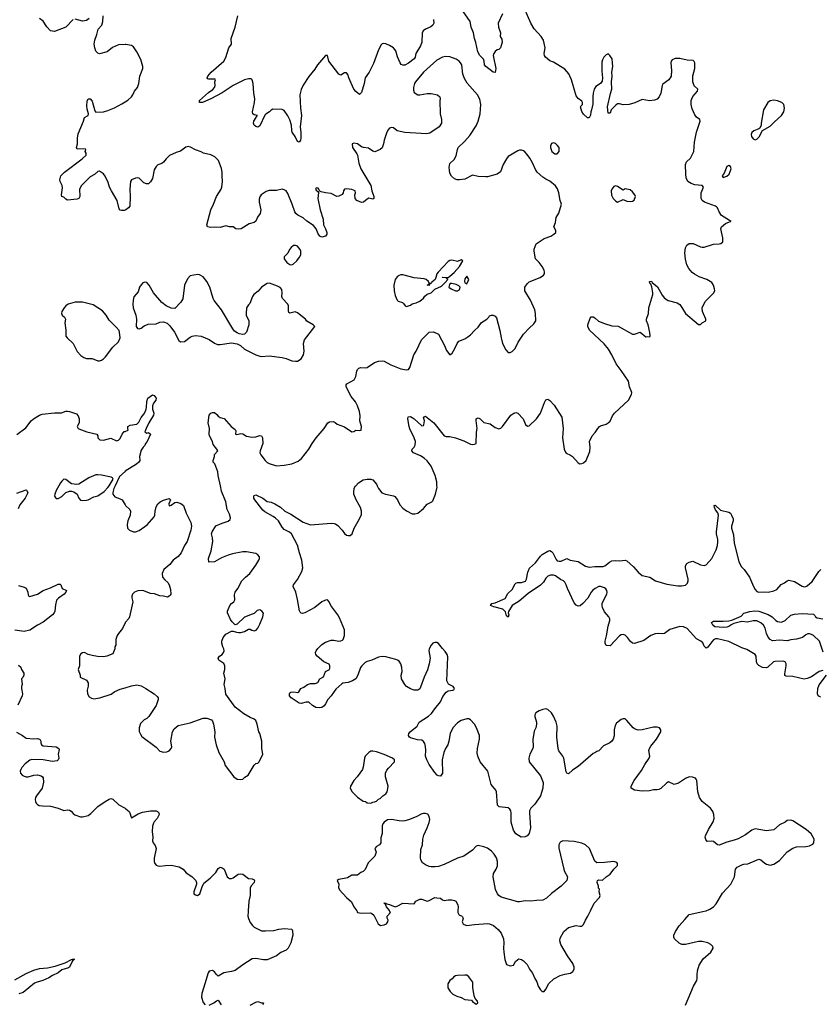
# Model space of a CAD drawing. Header units: inches. Extents: x 2001573 to 2220545, y 644482 to 846830.
# Tile 686 of 755: x 2178881 to 2187383, y 744496 to 754949. Entities that reach past the tile are written whole.
import ezdxf

# ---------------------------------------------------------------- set-up
doc = ezdxf.new("R2010")
doc.units = ezdxf.units.IN
doc.header["$MEASUREMENT"] = 0
for name, color, linetype in [('C1774', 7, 'Continuous'), ('C1775', 7, 'Continuous'), ('C1784', 7, 'Continuous'), ('C1785', 7, 'Continuous')]:
    doc.layers.add(name, color=color, linetype=linetype)

msp = doc.modelspace()

# ---------------------------------------------------------------- linework, layer by layer
at = {"layer": 'C1774', "color": 5}
for points, elevation in [([(2179298, 750000), (2179270, 749949), (2179254, 749910), (2179251, 749890), (2179265, 749870), (2179270, 749866), (2179290, 749867), (2179330, 749886), (2179372, 749928), (2179410, 749943), (2179430, 749944), (2179456, 749936), (2179490, 749911), (2179508, 749868), (2179528, 749848), (2179550, 749845), (2179590, 749848), (2179610, 749851), (2179670, 749883), (2179710, 749894), (2179780, 749940), (2179818, 749982), (2179830, 750000)], 340), ([(2179895, 750000), (2179881, 749970), (2179869, 749930), (2179872, 749910), (2179890, 749884), (2179950, 749863), (2179970, 749850), (2180000, 749797)], 340), ([(2178850, 749922), (2178950, 749958), (2178955, 749955), (2178967, 749930), (2178962, 749910), (2178941, 749870), (2178882, 749798), (2178864, 749756)], 320), ([(2178870, 748941), (2178930, 748925), (2178950, 748914), (2178968, 748870), (2178970, 748842), (2178978, 748830), (2178990, 748825), (2179070, 748851), (2179130, 748888), (2179210, 748918), (2179290, 748957), (2179310, 748956), (2179318, 748950), (2179332, 748910), (2179378, 748890), (2179371, 748870), (2179352, 748850), (2179292, 748808), (2179273, 748787), (2179262, 748738), (2179256, 748670), (2179249, 748650), (2179229, 748630), (2179130, 748554), (2179070, 748521), (2178990, 748466), (2178930, 748454), (2178830, 748466)], 320), ([(2180000, 748546), (2179973, 748487), (2179930, 748434), (2179917, 748410), (2179904, 748370), (2179901, 748310), (2179891, 748290), (2179891, 748270), (2179870, 748218), (2179807, 748193), (2179770, 748186), (2179709, 748189), (2179650, 748199), (2179610, 748209), (2179570, 748229), (2179550, 748228), (2179530, 748218), (2179518, 748190), (2179515, 748090), (2179501, 748050), (2179525, 747990), (2179525, 747970), (2179590, 747937), (2179608, 747910), (2179608, 747872), (2179597, 747830), (2179601, 747790), (2179619, 747759), (2179645, 747745), (2179670, 747740), (2179731, 747749), (2179852, 747788), (2179890, 747815), (2179950, 747842), (2180000, 747856)], 340), ([(2178870, 748096), (2178894, 748074), (2178902, 748050), (2178924, 748010), (2178924, 747990), (2178914, 747966), (2178901, 747950), (2178906, 747890), (2178899, 747870), (2178899, 747850), (2178911, 747790), (2178907, 747770), (2178862, 747670)], 320), ([(2178846, 747386), (2178910, 747350), (2178950, 747322), (2179030, 747313), (2179070, 747316), (2179090, 747312), (2179096, 747310), (2179107, 747290), (2179105, 747270), (2179114, 747250), (2179130, 747240), (2179270, 747230), (2179298, 747210), (2179300, 747200), (2179291, 747150), (2179296, 747110), (2179291, 747090), (2179278, 747082), (2179230, 747074), (2179131, 747091), (2179010, 747095), (2178990, 747088), (2178941, 747050), (2178905, 747010), (2178894, 746990), (2178887, 746970), (2178890, 746950), (2178906, 746930), (2178930, 746916), (2178950, 746910), (2178970, 746910), (2179030, 746929), (2179070, 746932), (2179110, 746920), (2179124, 746910), (2179130, 746899), (2179134, 746854), (2179119, 746790), (2179059, 746710), (2179051, 746690), (2179047, 746670), (2179051, 746650), (2179058, 746630), (2179070, 746618), (2179088, 746608), (2179122, 746602), (2179210, 746598), (2179290, 746577), (2179350, 746554), (2179390, 746561), (2179410, 746556), (2179427, 746547), (2179450, 746521), (2179468, 746508), (2179526, 746486), (2179550, 746485), (2179610, 746500), (2179638, 746522), (2179710, 746595), (2179790, 746650), (2179830, 746674), (2179850, 746681), (2179870, 746674), (2179933, 746613), (2180000, 746577)], 320), ([(2178830, 744754), (2178950, 744824), (2179030, 744859), (2179090, 744876), (2179177, 744883), (2179258, 744902), (2179363, 744937), (2179430, 744972), (2179457, 744977), (2179462, 744970), (2179443, 744957), (2179410, 744890), (2179398, 744882), (2179330, 744863), (2179290, 744830), (2179230, 744803), (2179190, 744778), (2179128, 744750), (2179067, 744732), (2179040, 744720), (2178918, 744622), (2178874, 744606)], 280)]:
    msp.add_lwpolyline(points, dxfattribs=dict(at, elevation=elevation))
at = {"layer": 'C1775', "color": 5, "elevation": 340}
for points in [[(2179450, 754950), (2179370, 754869), (2179250, 754822), (2179210, 754829), (2179170, 754873), (2179130, 754932), (2179090, 754961)], [(2179619, 754961), (2179590, 754940), (2179550, 754932), (2179470, 754954)], [(2180000, 754686), (2179930, 754681), (2179868, 754652), (2179810, 754609), (2179730, 754585), (2179710, 754594), (2179690, 754615), (2179678, 754650), (2179672, 754690), (2179678, 754730), (2179700, 754790), (2179713, 754847), (2179752, 754890), (2179764, 754930), (2179767, 754990)], [(2180000, 752927), (2179990, 752924), (2179964, 752924), (2179948, 752928), (2179939, 752939), (2179917, 753030), (2179855, 753130), (2179836, 753170), (2179821, 753221), (2179789, 753289), (2179770, 753313), (2179730, 753339), (2179710, 753336), (2179674, 753306), (2179630, 753279), (2179536, 753190), (2179517, 753150), (2179519, 753070), (2179511, 753049), (2179490, 753043), (2179390, 753033), (2179370, 753044), (2179350, 753064), (2179329, 753070), (2179324, 753090), (2179336, 753164), (2179332, 753190), (2179312, 753230), (2179309, 753250), (2179318, 753290), (2179356, 753330), (2179544, 753470), (2179589, 753510), (2179588, 753530), (2179578, 753550), (2179582, 753570), (2179576, 753576), (2179493, 753573), (2179483, 753590), (2179494, 753630), (2179494, 753690), (2179504, 753736), (2179558, 753870), (2179569, 753910), (2179609, 753931), (2179613, 753950), (2179598, 753998), (2179593, 754033), (2179598, 754082), (2179610, 754109), (2179630, 754110), (2179650, 754085), (2179681, 753981), (2179690, 753968), (2179770, 753972), (2179817, 753983), (2179888, 754012), (2179965, 754055), (2180000, 754077)], [(2178850, 750544), (2178945, 750615), (2179004, 750690), (2179027, 750710), (2179090, 750750), (2179121, 750759), (2179250, 750774), (2179326, 750774), (2179370, 750793), (2179390, 750793), (2179412, 750790), (2179483, 750763), (2179504, 750744), (2179514, 750710), (2179512, 750670), (2179493, 750630), (2179502, 750610), (2179510, 750604), (2179594, 750574), (2179702, 750550), (2179712, 750532), (2179712, 750510), (2179734, 750490), (2179770, 750483), (2179850, 750505), (2179910, 750479), (2179930, 750485), (2179950, 750503), (2179970, 750550), (2179990, 750575), (2180000, 750578)], [(2179830, 750000), (2179874, 750070), (2179866, 750086), (2179853, 750093), (2179750, 750114), (2179710, 750118), (2179690, 750115), (2179616, 750084), (2179510, 750017), (2179487, 750013), (2179430, 750021), (2179370, 750066), (2179350, 750069), (2179329, 750051), (2179315, 750030), (2179298, 750000)], [(2180000, 750153), (2179941, 750099), (2179895, 750000)]]:
    msp.add_lwpolyline(points, dxfattribs=at)
at = {"layer": 'C1775', "color": 5, "elevation": 360}
msp.add_lwpolyline([(2179550, 751951), (2179470, 751950), (2179397, 751930), (2179371, 751910), (2179354, 751890), (2179328, 751850), (2179324, 751830), (2179334, 751810), (2179356, 751790), (2179367, 751770), (2179362, 751730), (2179372, 751652), (2179370, 751590), (2179384, 751570), (2179450, 751510), (2179490, 751427), (2179530, 751383), (2179563, 751363), (2179590, 751353), (2179650, 751350), (2179710, 751328), (2179730, 751328), (2179750, 751333), (2179770, 751347), (2179791, 751369), (2179869, 751471), (2179932, 751530), (2179949, 751570), (2179943, 751630), (2179936, 751650), (2179906, 751686), (2179830, 751757), (2179801, 751810), (2179759, 751859), (2179662, 751922)], close=True, dxfattribs=at)
at = {"layer": 'C1784', "color": 5}
for points, elevation in [([(2180000, 747856), (2180070, 747876), (2180126, 747886), (2180170, 747876), (2180222, 747850), (2180311, 747791), (2180342, 747762), (2180351, 747750), (2180352, 747730), (2180330, 747668), (2180251, 747550), (2180230, 747529), (2180204, 747516), (2180164, 747476), (2180151, 747430), (2180151, 747391), (2180163, 747363), (2180180, 747340), (2180330, 747227), (2180370, 747183), (2180410, 747174), (2180445, 747175), (2180470, 747186), (2180489, 747210), (2180497, 747230), (2180487, 747290), (2180504, 747390), (2180521, 747419), (2180564, 747456), (2180690, 747484), (2180830, 747535), (2180870, 747534), (2180917, 747517), (2180930, 747502), (2180941, 747470), (2180954, 747390), (2180951, 747330), (2180966, 747250), (2180996, 747170), (2181051, 747070), (2181065, 747030), (2181156, 746910), (2181190, 746887), (2181230, 746881), (2181250, 746886), (2181273, 746907), (2181309, 746930), (2181370, 747036), (2181390, 747051), (2181410, 747056), (2181424, 747070), (2181462, 747150), (2181453, 747213), (2181452, 747288), (2181432, 747372), (2181421, 747390), (2181403, 747470), (2181388, 747510), (2181370, 747524), (2181330, 747540), (2181260, 747580), (2181170, 747650), (2181070, 747789), (2181063, 747850), (2181052, 747890), (2181064, 747950), (2181049, 748010), (2181058, 748050), (2181058, 748090), (2181050, 748113), (2180997, 748150), (2180989, 748170), (2181002, 748190), (2181032, 748208), (2181047, 748230), (2181052, 748250), (2181050, 748270), (2181039, 748290), (2181029, 748330), (2181029, 748350), (2181041, 748390), (2181070, 748425), (2181130, 748458), (2181150, 748458), (2181185, 748445), (2181210, 748442), (2181230, 748443), (2181270, 748455), (2181310, 748477), (2181330, 748477), (2181346, 748466), (2181370, 748461), (2181391, 748469), (2181411, 748489), (2181432, 748530), (2181464, 748610), (2181469, 748649), (2181454, 748670), (2181430, 748682), (2181404, 748676), (2181370, 748646), (2181350, 748636), (2181270, 748604), (2181192, 748530), (2181170, 748526), (2181136, 748556), (2181120, 748580), (2181089, 748650), (2181089, 748671), (2181113, 748730), (2181129, 748750), (2181156, 748770), (2181166, 748790), (2181162, 748842), (2181170, 748871), (2181199, 748910), (2181241, 748990), (2181279, 749030), (2181326, 749070), (2181390, 749156), (2181421, 749210), (2181427, 749230), (2181427, 749247), (2181410, 749269), (2181390, 749280), (2181290, 749299), (2181250, 749299), (2181141, 749279), (2181095, 749265), (2181024, 749236), (2180950, 749193), (2180889, 749190), (2180885, 749230), (2180913, 749310), (2180933, 749410), (2180929, 749449), (2180919, 749490), (2180924, 749510), (2180964, 749576), (2181030, 749605), (2181094, 749626), (2181116, 749644), (2181119, 749661), (2181110, 749699), (2181086, 749750), (2181070, 749830), (2181023, 749943), (2181012, 750000)], 340), ([(2185952, 744488), (2186036, 744690), (2186071, 744750), (2186076, 744770), (2186074, 744810), (2186078, 744850), (2186098, 744910), (2186140, 744980), (2186222, 745050), (2186244, 745090), (2186242, 745110), (2186222, 745130), (2186188, 745150), (2186130, 745164), (2186090, 745164), (2185950, 745129), (2185912, 745132), (2185884, 745144), (2185835, 745190), (2185829, 745210), (2185829, 745230), (2185845, 745270), (2185883, 745330), (2185945, 745395), (2185990, 745450), (2186135, 745480), (2186167, 745487), (2186172, 745488), (2186210, 745504), (2186250, 745532), (2186276, 745564), (2186345, 745675), (2186434, 745770), (2186473, 745850), (2186483, 745930), (2186501, 745950), (2186550, 745978), (2186570, 745985), (2186612, 745988), (2186730, 746038), (2186750, 746031), (2186793, 745993), (2186810, 745984), (2186850, 745974), (2186890, 745984), (2186950, 746022), (2187030, 746114), (2187090, 746154), (2187130, 746168), (2187230, 746171), (2187270, 746177), (2187305, 746195), (2187314, 746210), (2187317, 746250), (2187287, 746307), (2187233, 746353), (2187090, 746442), (2187070, 746449), (2187032, 746448), (2187010, 746428), (2186950, 746402), (2186890, 746349), (2186810, 746339), (2186690, 746358), (2186655, 746345), (2186590, 746295), (2186510, 746254), (2186470, 746238), (2186390, 746216), (2186310, 746184), (2186290, 746190), (2186250, 746224), (2186230, 746227), (2186183, 746223), (2186166, 746246), (2186161, 746270), (2186165, 746285), (2186194, 746350), (2186247, 746433), (2186257, 746470), (2186254, 746510), (2186242, 746542), (2186217, 746577), (2186130, 746650), (2186101, 746690), (2186082, 746750), (2186072, 746870), (2186066, 746886), (2186057, 746897), (2186027, 746907), (2185990, 746909), (2185950, 746892), (2185878, 746842), (2185831, 746829), (2185770, 746856), (2185750, 746845), (2185690, 746788), (2185670, 746776), (2185650, 746772), (2185610, 746774), (2185570, 746762), (2185490, 746758), (2185410, 746770), (2185375, 746790), (2185375, 746810), (2185407, 746870), (2185483, 746977), (2185518, 747042), (2185567, 747110), (2185571, 747130), (2185563, 747190), (2185568, 747210), (2185583, 747237), (2185645, 747310), (2185689, 747390), (2185689, 747410), (2185675, 747430), (2185650, 747438), (2185610, 747438), (2185490, 747408), (2185450, 747406), (2185417, 747417), (2185397, 747430), (2185330, 747509), (2185310, 747525), (2185290, 747527), (2185270, 747521), (2185220, 747480), (2185204, 747456), (2185195, 747410), (2185194, 747346), (2185183, 747310), (2185170, 747289), (2185147, 747270), (2185080, 747240), (2185030, 747186), (2185010, 747181), (2184990, 747165), (2184970, 747157), (2184810, 747019), (2184750, 746981), (2184710, 746944), (2184690, 746949), (2184683, 746963), (2184658, 747110), (2184649, 747130), (2184608, 747188), (2184599, 747210), (2184584, 747330), (2184587, 747450), (2184577, 747490), (2184550, 747554), (2184530, 747589), (2184490, 747626), (2184470, 747633), (2184435, 747625), (2184398, 747610), (2184362, 747590), (2184351, 747570), (2184351, 747550), (2184371, 747490), (2184371, 747470), (2184361, 747430), (2184345, 747395), (2184336, 747350), (2184331, 747310), (2184335, 747230), (2184331, 747210), (2184299, 747150), (2184287, 747110), (2184291, 747070), (2184410, 746921), (2184439, 746850), (2184437, 746790), (2184413, 746710), (2184350, 746621), (2184310, 746579), (2184296, 746550), (2184294, 746530), (2184307, 746370), (2184290, 746310), (2184270, 746286), (2184250, 746275), (2184208, 746270), (2184150, 746304), (2184125, 746345), (2184102, 746430), (2184099, 746530), (2184097, 746550), (2184087, 746567), (2184070, 746581), (2183973, 746593), (2183954, 746610), (2183946, 746750), (2183936, 746770), (2183888, 746830), (2183851, 746970), (2183770, 747070), (2183745, 747130), (2183741, 747161), (2183743, 747210), (2183763, 747310), (2183763, 747350), (2183732, 747432), (2183710, 747468), (2183670, 747515), (2183650, 747526), (2183630, 747528), (2183570, 747509), (2183530, 747485), (2183482, 747430), (2183454, 747370), (2183440, 747290), (2183428, 747252), (2183402, 747210), (2183386, 747170), (2183369, 747090), (2183370, 746950), (2183350, 746919), (2183330, 746921), (2183314, 746930), (2183290, 746955), (2183230, 747042), (2183204, 747090), (2183190, 747130), (2183194, 747194), (2183192, 747232), (2183183, 747263), (2183170, 747287), (2183150, 747300), (2183104, 747304), (2183030, 747323), (2183019, 747330), (2183010, 747348), (2183014, 747370), (2183029, 747390), (2183102, 747450), (2183125, 747490), (2183224, 747556), (2183256, 747584), (2183290, 747634), (2183350, 747707), (2183376, 747764), (2183409, 747810), (2183430, 747822), (2183482, 747830), (2183490, 747835), (2183498, 747850), (2183486, 747870), (2183434, 747894), (2183417, 747930), (2183426, 748186), (2183421, 748210), (2183401, 748241), (2183370, 748273), (2183330, 748326), (2183310, 748336), (2183290, 748337), (2183270, 748329), (2183250, 748309), (2183231, 748270), (2183226, 748250), (2183240, 748170), (2183230, 748110), (2183212, 748048), (2183177, 747970), (2183139, 747861), (2183130, 747845), (2183110, 747832), (2183070, 747832), (2183030, 747844), (2182990, 747868), (2182970, 747890), (2182936, 747950), (2182932, 747990), (2182942, 748030), (2182941, 748070), (2182927, 748110), (2182910, 748138), (2182892, 748150), (2182875, 748155), (2182770, 748184), (2182730, 748188), (2182690, 748182), (2182621, 748150), (2182570, 748136), (2182550, 748125), (2182513, 748090), (2182500, 748070), (2182471, 747989), (2182450, 747950), (2182417, 747930), (2182370, 747912), (2182314, 747906), (2182301, 747899), (2182237, 747843), (2182189, 747771), (2182154, 747730), (2182130, 747687), (2182114, 747666), (2182090, 747648), (2182070, 747642), (2182026, 747646), (2181990, 747669), (2181950, 747705), (2181924, 747704), (2181870, 747689), (2181850, 747693), (2181764, 747750), (2181747, 747770), (2181745, 747790), (2181750, 747801), (2181762, 747810), (2181790, 747813), (2181835, 747805), (2181846, 747814), (2181866, 747850), (2181897, 747863), (2181937, 747890), (2181970, 747902), (2182019, 747901), (2182049, 747911), (2182069, 747950), (2182107, 747973), (2182130, 748030), (2182170, 748051), (2182176, 748064), (2182176, 748090), (2182168, 748108), (2182110, 748132), (2182039, 748190), (2182027, 748210), (2182024, 748230), (2182029, 748250), (2182046, 748274), (2182090, 748315), (2182130, 748341), (2182190, 748362), (2182217, 748363), (2182270, 748352), (2182290, 748353), (2182310, 748363), (2182317, 748370), (2182332, 748410), (2182329, 748470), (2182277, 748597), (2182258, 748630), (2182187, 748730), (2182169, 748770), (2182150, 748789), (2182130, 748787), (2182090, 748769), (2182015, 748710), (2181910, 748653), (2181886, 748646), (2181870, 748649), (2181860, 748660), (2181853, 748673), (2181833, 748793), (2181812, 748872), (2181786, 748930), (2181790, 748950), (2181830, 749006), (2181879, 749090), (2181889, 749130), (2181879, 749210), (2181852, 749290), (2181831, 749370), (2181767, 749490), (2181747, 749507), (2181690, 749535), (2181670, 749560), (2181628, 749628), (2181597, 749657), (2181574, 749674), (2181484, 749724), (2181463, 749743), (2181378, 749850), (2181367, 749870), (2181366, 749890), (2181370, 749896), (2181390, 749904), (2181464, 749870), (2181510, 749833), (2181550, 749826), (2181590, 749810), (2181650, 749774), (2181697, 749730), (2181760, 749700), (2181890, 749614), (2181970, 749587), (2182190, 749604), (2182221, 749601), (2182236, 749596), (2182259, 749579), (2182306, 749530), (2182330, 749495), (2182350, 749477), (2182370, 749471), (2182390, 749471), (2182413, 749490), (2182432, 749550), (2182490, 749650), (2182510, 749694), (2182511, 749730), (2182499, 749770), (2182453, 749850), (2182430, 749910), (2182428, 749932), (2182434, 749970), (2182445, 749995), (2182450, 750000)], 320), ([(2182678, 750000), (2182692, 749970), (2182727, 749927), (2182765, 749910), (2182850, 749893), (2182865, 749885), (2182892, 749852), (2182918, 749798), (2182950, 749763), (2182990, 749734), (2183050, 749704), (2183079, 749701), (2183110, 749711), (2183170, 749759), (2183210, 749807), (2183258, 749830), (2183270, 749842), (2183296, 749910), (2183313, 749987), (2183312, 750000)], 320), ([(2180000, 749797), (2180004, 749790), (2180050, 749747), (2180057, 749730), (2180056, 749690), (2180030, 749630), (2180021, 749590), (2180027, 749550), (2180048, 749528), (2180090, 749513), (2180110, 749510), (2180150, 749526), (2180212, 749568), (2180234, 749586), (2180308, 749670), (2180318, 749690), (2180320, 749730), (2180330, 749778), (2180347, 749810), (2180373, 749830), (2180410, 749849), (2180470, 749867), (2180484, 749850), (2180466, 749810), (2180467, 749787), (2180490, 749793), (2180530, 749822), (2180550, 749826), (2180594, 749814), (2180620, 749790), (2180649, 749710), (2180697, 749610), (2180705, 749570), (2180699, 749530), (2180661, 749410), (2180630, 749365), (2180595, 749290), (2180563, 749250), (2180512, 749210), (2180474, 749166), (2180413, 749110), (2180393, 749070), (2180399, 749030), (2180422, 749002), (2180454, 748974), (2180468, 748948), (2180482, 748898), (2180486, 748850), (2180480, 748840), (2180470, 748828), (2180450, 748819), (2180409, 748829), (2180370, 748833), (2180312, 748852), (2180270, 748858), (2180190, 748889), (2180135, 748885), (2180099, 748870), (2180079, 748850), (2180071, 748830), (2180071, 748810), (2180083, 748770), (2180047, 748610), (2180039, 748590), (2180002, 748550), (2180000, 748546)], 340), ([(2187410, 748040), (2187370, 748030), (2187290, 747973), (2187244, 747956), (2187211, 747949), (2187090, 747976), (2187019, 747979), (2187007, 747987), (2187005, 748005), (2187022, 748090), (2187021, 748110), (2187010, 748131), (2186990, 748140), (2186904, 748136), (2186887, 748130), (2186826, 748074), (2186810, 748068), (2186770, 748072), (2186731, 748091), (2186714, 748110), (2186707, 748130), (2186701, 748190), (2186692, 748210), (2186603, 748263), (2186550, 748281), (2186410, 748347), (2186290, 748376), (2186270, 748375), (2186250, 748365), (2186230, 748345), (2186190, 748287), (2186170, 748278), (2186150, 748298), (2186134, 748334), (2186116, 748350), (2186070, 748375), (2185970, 748487), (2185930, 748502), (2185890, 748505), (2185786, 748474), (2185770, 748465), (2185730, 748431), (2185710, 748429), (2185670, 748434), (2185629, 748430), (2185584, 748410), (2185510, 748358), (2185410, 748326), (2185389, 748329), (2185366, 748346), (2185335, 748390), (2185310, 748415), (2185290, 748423), (2185270, 748419), (2185250, 748408), (2185150, 748303), (2185110, 748305), (2185099, 748330), (2185098, 748350), (2185113, 748407), (2185130, 748510), (2185148, 748570), (2185147, 748587), (2185136, 748610), (2185090, 748664), (2185071, 748710), (2185068, 748730), (2185068, 748750), (2185074, 748770), (2185115, 748850), (2185119, 748870), (2185117, 748890), (2185107, 748907), (2185090, 748918), (2185050, 748931), (2185030, 748930), (2184991, 748910), (2184968, 748892), (2184949, 748871), (2184913, 748807), (2184862, 748750), (2184833, 748727), (2184810, 748722), (2184790, 748732), (2184770, 748758), (2184697, 748910), (2184685, 748950), (2184670, 748978), (2184656, 748990), (2184624, 749004), (2184570, 749046), (2184551, 749051), (2184518, 749050), (2184490, 749040), (2184470, 749021), (2184443, 748977), (2184413, 748947), (2184282, 748858), (2184185, 748775), (2184110, 748730), (2184073, 748667), (2184070, 748650), (2184075, 748630), (2184070, 748604), (2184050, 748619), (2184041, 748661), (2184012, 748692), (2183915, 748715), (2183882, 748730), (2183895, 748750), (2183930, 748759), (2184037, 748803), (2184064, 748856), (2184110, 748901), (2184141, 748959), (2184150, 748967), (2184168, 748972), (2184210, 748972), (2184251, 748989), (2184263, 749010), (2184276, 749084), (2184295, 749125), (2184359, 749181), (2184410, 749253), (2184430, 749272), (2184490, 749307), (2184510, 749312), (2184530, 749303), (2184542, 749290), (2184578, 749218), (2184590, 749205), (2184610, 749199), (2184630, 749201), (2184690, 749227), (2184726, 749210), (2184810, 749195), (2184888, 749148), (2184930, 749137), (2184990, 749144), (2185076, 749144), (2185095, 749150), (2185145, 749190), (2185170, 749202), (2185209, 749209), (2185255, 749205), (2185310, 749212), (2185330, 749203), (2185401, 749141), (2185450, 749082), (2185490, 749049), (2185572, 749032), (2185632, 748992), (2185755, 748955), (2185870, 748937), (2185910, 748937), (2185950, 748947), (2185973, 748967), (2185981, 748990), (2185980, 749010), (2185952, 749130), (2185953, 749150), (2185966, 749174), (2185990, 749191), (2186030, 749201), (2186110, 749161), (2186150, 749153), (2186170, 749162), (2186230, 749230), (2186278, 749322), (2186292, 749368), (2186296, 749404), (2186295, 749430), (2186280, 749490), (2186280, 749510), (2186302, 749690), (2186294, 749714), (2186270, 749745), (2186260, 749770), (2186255, 749790), (2186265, 749795), (2186322, 749742), (2186410, 749721), (2186428, 749708), (2186440, 749690), (2186457, 749650), (2186459, 749630), (2186440, 749570), (2186441, 749550), (2186461, 749481), (2186469, 749390), (2186517, 749197), (2186543, 749143), (2186575, 749110), (2186631, 749031), (2186672, 748932), (2186690, 748899), (2186710, 748877), (2186730, 748871), (2186790, 748874), (2186830, 748870), (2186890, 748884), (2186920, 748900), (2186968, 748952), (2187001, 748970), (2187030, 748993), (2187050, 748998), (2187110, 748983), (2187190, 748934), (2187211, 748929), (2187230, 748930), (2187242, 748938), (2187297, 748983), (2187367, 749090), (2187387, 749113)], 280), ([(2187415, 748235), (2187374, 748350), (2187311, 748411), (2187290, 748422), (2187270, 748429), (2187250, 748428), (2187230, 748419), (2187193, 748390), (2187170, 748381), (2187130, 748371), (2187070, 748366), (2187030, 748354), (2186950, 748362), (2186875, 748355), (2186850, 748370), (2186830, 748394), (2186810, 748433), (2186798, 748490), (2186780, 748520), (2186750, 748546), (2186710, 748565), (2186670, 748566), (2186610, 748553), (2186550, 748561), (2186463, 748537), (2186435, 748525), (2186418, 748510), (2186390, 748499), (2186354, 748495), (2186262, 748502), (2186241, 748521), (2186229, 748550), (2186250, 748562), (2186350, 748562), (2186412, 748568), (2186445, 748575), (2186544, 748616), (2186571, 748649), (2186633, 748667), (2186687, 748673), (2186730, 748669), (2186830, 748635), (2186871, 748610), (2186911, 748570), (2186930, 748559), (2186970, 748551), (2187010, 748571), (2187070, 748627), (2187110, 748638), (2187190, 748645), (2187310, 748636), (2187324, 748624), (2187331, 748610), (2187350, 748597), (2187410, 748589)], 260), ([(2187390, 747755), (2187370, 747762), (2187361, 747770), (2187352, 747790), (2187356, 747850), (2187372, 747888), (2187447, 747990)], 280), ([(2180000, 746577), (2180010, 746571), (2180044, 746544), (2180052, 746530), (2180064, 746484), (2180070, 746474), (2180141, 746519), (2180185, 746535), (2180271, 746551), (2180330, 746551), (2180344, 746544), (2180359, 746530), (2180363, 746510), (2180341, 746470), (2180308, 746432), (2180301, 746419), (2180293, 746387), (2180289, 746330), (2180295, 746270), (2180290, 746230), (2180297, 746210), (2180320, 746180), (2180332, 746150), (2180310, 746046), (2180308, 746010), (2180316, 745990), (2180330, 745973), (2180350, 745964), (2180370, 745962), (2180430, 745970), (2180490, 745972), (2180575, 745955), (2180616, 745930), (2180650, 745891), (2180710, 745851), (2180751, 745810), (2180758, 745790), (2180758, 745770), (2180732, 745690), (2180732, 745670), (2180750, 745658), (2180770, 745652), (2180795, 745670), (2180818, 745742), (2180837, 745783), (2180905, 745835), (2180964, 745896), (2180990, 745936), (2181010, 745951), (2181030, 745945), (2181051, 745931), (2181085, 745850), (2181097, 745837), (2181110, 745831), (2181130, 745831), (2181150, 745839), (2181202, 745878), (2181230, 745882), (2181250, 745876), (2181310, 745833), (2181350, 745827), (2181370, 745817), (2181376, 745810), (2181370, 745789), (2181343, 745757), (2181328, 745732), (2181327, 745650), (2181315, 745590), (2181308, 745487), (2181308, 745480), (2181304, 745430), (2181310, 745406), (2181330, 745363), (2181352, 745332), (2181370, 745315), (2181450, 745276), (2181490, 745274), (2181580, 745280), (2181633, 745293), (2181690, 745299), (2181770, 745292), (2181777, 745277), (2181783, 745230), (2181761, 745150), (2181731, 745090), (2181711, 745070), (2181653, 745047), (2181608, 745010), (2181510, 744969), (2181470, 744968), (2181390, 744981), (2181350, 744977), (2181250, 744916), (2181170, 744854), (2181130, 744843), (2181050, 744830), (2180990, 744796), (2180970, 744813), (2180950, 744841), (2180930, 744854), (2180894, 744846), (2180884, 744830), (2180846, 744714), (2180817, 744610), (2180813, 744573), (2180830, 744516), (2180851, 744491)], 320), ([(2180892, 744488), (2180944, 744510), (2180970, 744531), (2180990, 744539), (2181022, 744490)], 320), ([(2181330, 744485), (2181390, 744518), (2181410, 744525), (2181450, 744511), (2181470, 744511), (2181462, 744490)], 320)]:
    msp.add_lwpolyline(points, dxfattribs=dict(at, elevation=elevation))
at = {"layer": 'C1784', "color": 5, "elevation": 340}
for points in [[(2182630, 747184), (2182610, 747182), (2182590, 747169), (2182550, 747130), (2182542, 747110), (2182528, 747012), (2182521, 746990), (2182465, 746910), (2182428, 746870), (2182394, 746810), (2182391, 746790), (2182413, 746753), (2182470, 746696), (2182530, 746652), (2182554, 746650), (2182570, 746634), (2182610, 746632), (2182630, 746642), (2182650, 746645), (2182670, 746652), (2182690, 746672), (2182710, 746682), (2182738, 746710), (2182770, 746731), (2182784, 746750), (2182792, 746788), (2182793, 746810), (2182767, 746910), (2182767, 746950), (2182780, 746980), (2182797, 747003), (2182863, 747070), (2182863, 747090), (2182839, 747110), (2182750, 747148), (2182670, 747176)], [(2182460, 745487), (2182464, 745480), (2182470, 745471), (2182510, 745464), (2182607, 745467), (2182621, 745461), (2182642, 745442), (2182687, 745350), (2182714, 745334), (2182750, 745338), (2182777, 745350), (2182789, 745370), (2182794, 745390), (2182784, 745410), (2182782, 745430), (2182818, 745470), (2182813, 745480), (2182810, 745487), (2182809, 745490), (2182775, 745530), (2182766, 745554), (2182766, 745566), (2182754, 745566), (2182748, 745572), (2182770, 745571), (2182781, 745561), (2182810, 745555), (2182870, 745531), (2182890, 745536), (2182950, 745571), (2183070, 745562), (2183088, 745590), (2183130, 745611), (2183151, 745611), (2183210, 745592), (2183230, 745598), (2183290, 745631), (2183310, 745625), (2183350, 745622), (2183370, 745605), (2183390, 745599), (2183430, 745606), (2183470, 745606), (2183498, 745598), (2183511, 745591), (2183533, 745550), (2183538, 745530), (2183535, 745487), (2183535, 745480), (2183534, 745470), (2183543, 745450), (2183550, 745441), (2183574, 745434), (2183585, 745425), (2183591, 745410), (2183579, 745370), (2183591, 745351), (2183602, 745342), (2183630, 745333), (2183710, 745344), (2183853, 745353), (2183870, 745350), (2183911, 745331), (2183962, 745290), (2183994, 745250), (2184020, 745190), (2184022, 745150), (2184018, 745090), (2184022, 745050), (2184033, 744970), (2184050, 744918), (2184090, 744905), (2184126, 744910), (2184148, 744950), (2184170, 744972), (2184183, 744977), (2184210, 744971), (2184230, 744958), (2184270, 744918), (2184296, 744870), (2184328, 744828), (2184351, 744770), (2184373, 744733), (2184388, 744690), (2184410, 744651), (2184430, 744631), (2184450, 744631), (2184470, 744658), (2184502, 744718), (2184554, 744766), (2184619, 744801), (2184670, 744817), (2184730, 744826), (2184756, 744844), (2184769, 744870), (2184769, 744890), (2184755, 744930), (2184698, 745010), (2184629, 745130), (2184618, 745170), (2184621, 745199), (2184659, 745270), (2184709, 745311), (2184789, 745331), (2184830, 745324), (2184850, 745327), (2184870, 745343), (2184890, 745390), (2184915, 745430), (2184939, 745480), (2184942, 745487), (2184983, 745570), (2185037, 745630), (2185044, 745650), (2185035, 745690), (2185038, 745718), (2185029, 745730), (2185029, 745750), (2185015, 745790), (2185018, 745810), (2185030, 745818), (2185070, 745812), (2185109, 745850), (2185150, 745876), (2185189, 745931), (2185229, 745970), (2185229, 745990), (2185222, 746002), (2185190, 746013), (2185090, 746002), (2185010, 745999), (2185003, 746003), (2184990, 746014), (2184933, 746150), (2184890, 746190), (2184850, 746207), (2184770, 746224), (2184650, 746230), (2184622, 746218), (2184606, 746190), (2184608, 746152), (2184658, 745930), (2184667, 745907), (2184699, 745850), (2184691, 745810), (2184631, 745750), (2184530, 745672), (2184476, 745624), (2184438, 745602), (2184370, 745599), (2184310, 745590), (2184250, 745594), (2184190, 745582), (2184170, 745582), (2183994, 745634), (2183970, 745650), (2183955, 745670), (2183935, 745715), (2183908, 745850), (2183914, 745886), (2183941, 745930), (2183954, 745966), (2183954, 746010), (2183943, 746050), (2183920, 746090), (2183890, 746123), (2183850, 746152), (2183810, 746169), (2183750, 746182), (2183730, 746175), (2183688, 746132), (2183598, 746070), (2183530, 746046), (2183390, 745981), (2183330, 745960), (2183295, 745955), (2183250, 745955), (2183230, 745960), (2183190, 745977), (2183159, 745999), (2183141, 746030), (2183138, 746050), (2183142, 746138), (2183157, 746190), (2183164, 746250), (2183173, 746290), (2183210, 746370), (2183230, 746426), (2183236, 746456), (2183231, 746491), (2183214, 746514), (2183190, 746523), (2183170, 746522), (2183150, 746517), (2183093, 746487), (2183010, 746454), (2182970, 746443), (2182950, 746440), (2182910, 746443), (2182830, 746458), (2182787, 746453), (2182751, 746429), (2182736, 746410), (2182731, 746390), (2182731, 746310), (2182717, 746263), (2182718, 746210), (2182702, 746190), (2182672, 746170), (2182652, 746150), (2182665, 746110), (2182651, 746070), (2182582, 745998), (2182550, 745928), (2182530, 745906), (2182504, 745896), (2182470, 745868), (2182410, 745868), (2182362, 745838), (2182270, 745819), (2182252, 745810), (2182271, 745771), (2182266, 745734), (2182276, 745710), (2182351, 745630), (2182405, 745585), (2182431, 745530)], [(2183630, 744804), (2183610, 744804), (2183530, 744802), (2183510, 744799), (2183490, 744789), (2183473, 744767), (2183450, 744749), (2183428, 744712), (2183428, 744670), (2183451, 744630), (2183482, 744602), (2183522, 744582), (2183570, 744568), (2183610, 744548), (2183678, 744538), (2183690, 744525), (2183730, 744498), (2183748, 744510), (2183742, 744530), (2183719, 744559), (2183706, 744586), (2183693, 744673), (2183692, 744730), (2183650, 744789)]]:
    msp.add_lwpolyline(points, close=True, dxfattribs=at)
at = {"layer": 'C1785', "color": 5}
for points, elevation in [([(2183312, 750000), (2183310, 750042), (2183293, 750110), (2183250, 750208), (2183210, 750265), (2183175, 750295), (2183138, 750318), (2183062, 750350), (2183044, 750370), (2183049, 750390), (2183070, 750411), (2183081, 750430), (2183085, 750470), (2183072, 750510), (2183024, 750604), (2183016, 750630), (2183003, 750710), (2183008, 750732), (2183030, 750735), (2183050, 750726), (2183071, 750711), (2183150, 750636), (2183170, 750641), (2183173, 750647), (2183180, 750690), (2183170, 750730), (2183190, 750741), (2183278, 750670), (2183390, 750532), (2183410, 750525), (2183450, 750523), (2183510, 750509), (2183598, 750478), (2183670, 750444), (2183690, 750439), (2183710, 750441), (2183729, 750451), (2183732, 750570), (2183741, 750610), (2183728, 750692), (2183730, 750711), (2183741, 750719), (2183750, 750723), (2183770, 750711), (2183810, 750671), (2183879, 750659), (2183930, 750619), (2183970, 750606), (2183990, 750611), (2184010, 750631), (2184096, 750750), (2184130, 750773), (2184150, 750779), (2184170, 750771), (2184226, 750710), (2184251, 750651), (2184273, 750633), (2184290, 750638), (2184370, 750711), (2184412, 750770), (2184454, 750886), (2184470, 750912), (2184490, 750921), (2184510, 750907), (2184556, 750856), (2184639, 750730), (2184652, 750610), (2184646, 750510), (2184664, 750390), (2184676, 750356), (2184686, 750346), (2184730, 750327), (2184750, 750311), (2184810, 750244), (2184830, 750234), (2184850, 750236), (2184870, 750245), (2184898, 750270), (2184934, 750366), (2184939, 750410), (2184932, 750470), (2184962, 750530), (2184994, 750566), (2185021, 750610), (2185039, 750630), (2185050, 750638), (2185110, 750656), (2185131, 750669), (2185150, 750688), (2185177, 750743), (2185196, 750770), (2185347, 750910), (2185377, 750970), (2185380, 750990), (2185358, 751050), (2185346, 751110), (2185270, 751226), (2185214, 751294), (2185171, 751390), (2185134, 751450), (2185089, 751509), (2184931, 751651), (2184915, 751690), (2184915, 751710), (2184939, 751781), (2184950, 751795), (2184970, 751794), (2184990, 751784), (2185027, 751747), (2185090, 751722), (2185170, 751698), (2185235, 751695), (2185390, 751611), (2185410, 751611), (2185470, 751631), (2185530, 751581), (2185550, 751585), (2185570, 751582), (2185578, 751590), (2185574, 751626), (2185556, 751710), (2185537, 751750), (2185536, 751770), (2185557, 751830), (2185561, 751890), (2185605, 752030), (2185606, 752050), (2185594, 752114), (2185582, 752142), (2185574, 752150), (2185569, 752170), (2185589, 752171), (2185599, 752159), (2185654, 752114), (2185703, 752023), (2185730, 751991), (2185769, 751969), (2185863, 751943), (2185890, 751925), (2185914, 751894), (2185950, 751831), (2186090, 751711), (2186110, 751712), (2186128, 751730), (2186166, 751750), (2186169, 751770), (2186132, 751852), (2186127, 751890), (2186162, 751958), (2186250, 752046), (2186263, 752070), (2186261, 752090), (2186249, 752130), (2186230, 752160), (2186179, 752190), (2186098, 752218), (2186047, 752247), (2186023, 752263), (2185986, 752306), (2185966, 752346), (2185952, 752408), (2185946, 752474), (2185952, 752528), (2185964, 752555), (2185990, 752573), (2186034, 752574), (2186110, 752537), (2186130, 752534), (2186150, 752535), (2186250, 752564), (2186310, 752568), (2186326, 752574), (2186348, 752592), (2186349, 752631), (2186327, 752727), (2186334, 752750), (2186376, 752784), (2186435, 752810), (2186417, 752817), (2186333, 752870), (2186309, 752910), (2186293, 752950), (2186282, 752962), (2186270, 752970), (2186155, 753010), (2186129, 753030), (2186119, 753050), (2186117, 753110), (2186142, 753170), (2186129, 753189), (2186050, 753195), (2186010, 753208), (2185978, 753230), (2185960, 753270), (2185954, 753310), (2185952, 753410), (2185962, 753438), (2186003, 753477), (2186041, 753550), (2186048, 753650), (2186070, 753755), (2186107, 753870), (2186104, 753890), (2186070, 753912), (2186050, 753937), (2186023, 754003), (2186011, 754050), (2186010, 754090), (2186017, 754110), (2186030, 754134), (2186079, 754190), (2186081, 754210), (2186045, 754245), (2186028, 754290), (2186028, 754352), (2186051, 754431), (2186050, 754490), (2186044, 754505), (2186034, 754514), (2185970, 754520), (2185890, 754537), (2185843, 754537), (2185810, 754524), (2185799, 754510), (2185794, 754490), (2185804, 754410), (2185799, 754350), (2185790, 754330), (2185773, 754310), (2185710, 754265), (2185702, 754250), (2185690, 754169), (2185672, 754130), (2185650, 754105), (2185624, 754096), (2185570, 754088), (2185490, 754100), (2185415, 754065), (2185353, 754047), (2185290, 754043), (2185250, 754054), (2185230, 754054), (2185210, 754042), (2185163, 753990), (2185150, 753955), (2185130, 753958), (2185124, 754024), (2185155, 754165), (2185169, 754210), (2185167, 754290), (2185173, 754350), (2185171, 754390), (2185180, 754450), (2185178, 754490), (2185172, 754532), (2185149, 754570), (2185130, 754585), (2185110, 754577), (2185085, 754550), (2185070, 754522), (2185063, 754497), (2185062, 754402), (2185069, 754330), (2185065, 754295), (2185048, 754272), (2185001, 754239), (2184982, 754210), (2184972, 754170), (2184969, 754131), (2184968, 754052), (2184955, 753990), (2184946, 753970), (2184944, 753936), (2184930, 753908), (2184910, 753908), (2184870, 753945), (2184850, 753975), (2184838, 754022), (2184839, 754030), (2184857, 754050), (2184858, 754070), (2184850, 754084), (2184810, 754113), (2184790, 754142), (2184741, 754310), (2184713, 754373), (2184670, 754425), (2184550, 754497), (2184510, 754513), (2184466, 754550), (2184454, 754570), (2184452, 754590), (2184463, 754650), (2184444, 754730), (2184419, 754770), (2184345, 754850), (2184310, 754910), (2184214, 755130)], 320), ([(2184008, 755010), (2183964, 754910), (2183967, 754870), (2183986, 754810), (2183985, 754770), (2184001, 754741), (2184004, 754710), (2183987, 754650), (2183970, 754633), (2183950, 754627), (2183930, 754612), (2183915, 754590), (2183910, 754570), (2183913, 754550), (2183936, 754430), (2183930, 754389), (2183909, 754390), (2183830, 754450), (2183818, 754470), (2183814, 754510), (2183806, 754530), (2183769, 754569), (2183748, 754608), (2183726, 754706), (2183710, 754750), (2183700, 754810), (2183674, 754870), (2183664, 754930), (2183585, 755045)], 320), ([(2183276, 754950), (2183279, 754910), (2183269, 754891), (2183246, 754874), (2183192, 754848), (2183166, 754830), (2183155, 754805), (2183152, 754710), (2183138, 754670), (2183089, 754591), (2183080, 754550), (2183070, 754532), (2183010, 754487), (2182970, 754466), (2182950, 754466), (2182933, 754473), (2182921, 754490), (2182894, 754554), (2182877, 754617), (2182851, 754651), (2182810, 754676), (2182770, 754693), (2182745, 754695), (2182730, 754692), (2182719, 754681), (2182692, 754628), (2182638, 754482), (2182591, 754390), (2182549, 754330), (2182540, 754270), (2182510, 754174), (2182490, 754153), (2182450, 754187), (2182430, 754210), (2182378, 754330), (2182367, 754367), (2182350, 754384), (2182330, 754384), (2182290, 754361), (2182270, 754369), (2182164, 754510), (2182150, 754569), (2182130, 754569), (2182045, 754470), (2182016, 754424), (2181950, 754347), (2181890, 754255), (2181870, 754209), (2181857, 754150), (2181863, 754010), (2181875, 753930), (2181858, 753810), (2181868, 753752), (2181867, 753690), (2181863, 753670), (2181850, 753649), (2181830, 753654), (2181808, 753710), (2181776, 753756), (2181771, 753771), (2181767, 753830), (2181750, 753884), (2181730, 753927), (2181690, 753985), (2181670, 753996), (2181570, 753997), (2181552, 753988), (2181534, 753970), (2181494, 753946), (2181485, 753935), (2181430, 753821), (2181410, 753809), (2181390, 753813), (2181370, 753829), (2181364, 753850), (2181369, 753870), (2181393, 753910), (2181395, 753925), (2181406, 753930), (2181370, 753938), (2181358, 753950), (2181352, 753970), (2181376, 754070), (2181380, 754110), (2181366, 754170), (2181362, 754270), (2181351, 754311), (2181339, 754319), (2181310, 754320), (2181270, 754310), (2181150, 754250), (2181030, 754173), (2180910, 754107), (2180822, 754070), (2180789, 754070), (2180789, 754090), (2180885, 754175), (2180931, 754209), (2180949, 754230), (2180958, 754250), (2180955, 754290), (2180962, 754310), (2180956, 754316), (2180890, 754316), (2180880, 754320), (2180873, 754330), (2180881, 754350), (2180915, 754390), (2181050, 754510), (2181070, 754547), (2181101, 754650), (2181129, 754690), (2181128, 754750), (2181168, 754870), (2181199, 754990)], 320), ([(2180000, 754077), (2180030, 754096), (2180069, 754131), (2180084, 754150), (2180101, 754190), (2180131, 754229), (2180145, 754270), (2180158, 754350), (2180190, 754430), (2180190, 754450), (2180167, 754527), (2180126, 754606), (2180090, 754659), (2180070, 754675), (2180010, 754686), (2180000, 754686)], 340), ([(2181012, 750000), (2180990, 750110), (2180986, 750150), (2180953, 750233), (2180935, 750250), (2180935, 750270), (2180949, 750310), (2180949, 750331), (2180984, 750370), (2180976, 750390), (2180937, 750437), (2180929, 750470), (2180898, 750530), (2180894, 750550), (2180897, 750610), (2180884, 750670), (2180892, 750750), (2180910, 750773), (2180930, 750780), (2180950, 750777), (2180976, 750756), (2180990, 750739), (2181010, 750726), (2181054, 750714), (2181127, 750630), (2181170, 750598), (2181175, 750585), (2181174, 750550), (2181186, 750546), (2181230, 750556), (2181250, 750551), (2181290, 750528), (2181350, 750516), (2181390, 750521), (2181430, 750535), (2181450, 750531), (2181461, 750510), (2181462, 750450), (2181436, 750370), (2181433, 750350), (2181441, 750330), (2181488, 750270), (2181509, 750249), (2181530, 750236), (2181610, 750214), (2181690, 750220), (2181770, 750234), (2181837, 750263), (2181874, 750290), (2181952, 750388), (2181986, 750450), (2182029, 750510), (2182115, 750610), (2182152, 750668), (2182170, 750681), (2182210, 750682), (2182230, 750674), (2182254, 750654), (2182330, 750627), (2182410, 750572), (2182430, 750578), (2182450, 750591), (2182490, 750586), (2182509, 750591), (2182512, 750630), (2182495, 750690), (2182497, 750743), (2182490, 750790), (2182468, 750850), (2182447, 750890), (2182403, 750950), (2182349, 751050), (2182349, 751071), (2182357, 751083), (2182434, 751126), (2182450, 751162), (2182461, 751219), (2182470, 751236), (2182484, 751250), (2182505, 751255), (2182550, 751252), (2182570, 751255), (2182650, 751309), (2182690, 751325), (2182730, 751328), (2182750, 751322), (2182823, 751283), (2182930, 751242), (2182990, 751230), (2183010, 751236), (2183024, 751256), (2183068, 751390), (2183093, 751430), (2183147, 751550), (2183230, 751631), (2183276, 751636), (2183330, 751611), (2183393, 751490), (2183415, 751435), (2183450, 751391), (2183475, 751410), (2183503, 751457), (2183528, 751512), (2183545, 751535), (2183610, 751562), (2183640, 751580), (2183670, 751604), (2183710, 751648), (2183750, 751683), (2183787, 751733), (2183843, 751770), (2183863, 751790), (2183870, 751805), (2183890, 751811), (2183910, 751811), (2183930, 751802), (2183943, 751783), (2183981, 751650), (2183993, 751570), (2184010, 751510), (2184043, 751443), (2184070, 751416), (2184090, 751416), (2184110, 751426), (2184143, 751457), (2184176, 751524), (2184230, 751611), (2184290, 751675), (2184342, 751718), (2184362, 751750), (2184359, 751830), (2184353, 751870), (2184307, 751970), (2184247, 752070), (2184244, 752090), (2184247, 752110), (2184270, 752146), (2184290, 752167), (2184408, 752210), (2184445, 752235), (2184455, 752250), (2184455, 752270), (2184449, 752290), (2184430, 752329), (2184399, 752370), (2184359, 752410), (2184343, 752490), (2184346, 752514), (2184366, 752570), (2184450, 752626), (2184521, 752650), (2184554, 752670), (2184574, 752690), (2184573, 752710), (2184555, 752750), (2184570, 752794), (2184579, 752850), (2184607, 752893), (2184634, 752990), (2184619, 753030), (2184608, 753110), (2184593, 753153), (2184570, 753184), (2184510, 753236), (2184470, 753254), (2184436, 753276), (2184378, 753330), (2184359, 753359), (2184328, 753428), (2184298, 753478), (2184270, 753517), (2184244, 753544), (2184230, 753556), (2184210, 753564), (2184190, 753564), (2184170, 753557), (2184070, 753496), (2184051, 753470), (2184017, 753410), (2183986, 753335), (2183950, 753309), (2183850, 753281), (2183830, 753280), (2183750, 753284), (2183690, 753297), (2183610, 753257), (2183550, 753249), (2183526, 753250), (2183498, 753258), (2183466, 753286), (2183450, 753318), (2183444, 753350), (2183442, 753378), (2183450, 753422), (2183494, 753466), (2183517, 753503), (2183529, 753570), (2183539, 753590), (2183606, 753654), (2183661, 753719), (2183730, 753821), (2183750, 753870), (2183771, 753950), (2183777, 754050), (2183766, 754106), (2183742, 754150), (2183633, 754273), (2183603, 754323), (2183586, 754370), (2183575, 754470), (2183564, 754490), (2183548, 754510), (2183517, 754530), (2183450, 754553), (2183402, 754558), (2183370, 754552), (2183310, 754519), (2183170, 754390), (2183085, 754290), (2183074, 754270), (2183062, 754230), (2183062, 754202), (2183070, 754175), (2183110, 754150), (2183130, 754150), (2183210, 754166), (2183250, 754164), (2183318, 754150), (2183343, 754130), (2183347, 754110), (2183344, 754090), (2183345, 753950), (2183359, 753890), (2183361, 753850), (2183335, 753810), (2183235, 753745), (2183202, 753738), (2182970, 753750), (2182890, 753769), (2182850, 753799), (2182830, 753803), (2182810, 753797), (2182790, 753775), (2182776, 753744), (2182751, 753670), (2182746, 753630), (2182730, 753589), (2182710, 753569), (2182654, 753546), (2182630, 753553), (2182586, 753586), (2182532, 753592), (2182510, 753599), (2182468, 753630), (2182430, 753637), (2182412, 753630), (2182416, 753590), (2182463, 753523), (2182469, 753509), (2182484, 753424), (2182504, 753364), (2182610, 753190), (2182622, 753130), (2182641, 753070), (2182642, 753050), (2182630, 753044), (2182590, 753053), (2182570, 753043), (2182531, 753010), (2182510, 753008), (2182463, 753030), (2182444, 753050), (2182441, 753090), (2182449, 753110), (2182442, 753130), (2182410, 753145), (2182350, 753153), (2182331, 753149), (2182321, 753130), (2182318, 753110), (2182307, 753093), (2182270, 753074), (2182250, 753073), (2182190, 753102), (2182130, 753109), (2182081, 753121), (2182067, 753127), (2182059, 753150), (2182050, 753159), (2182030, 753162), (2182025, 753155), (2182023, 753150), (2182030, 753138), (2182046, 753126), (2182053, 753113), (2182048, 753050), (2182071, 752930), (2182103, 752830), (2182109, 752769), (2182130, 752730), (2182144, 752690), (2182143, 752670), (2182130, 752649), (2182090, 752639), (2182070, 752649), (2182050, 752674), (2182030, 752730), (2182003, 752763), (2181932, 752810), (2181890, 752846), (2181834, 752874), (2181815, 752890), (2181802, 752910), (2181776, 752990), (2181730, 753104), (2181710, 753130), (2181690, 753144), (2181670, 753150), (2181610, 753137), (2181530, 753137), (2181497, 753123), (2181446, 753090), (2181430, 753068), (2181424, 753044), (2181425, 753010), (2181442, 752930), (2181436, 752890), (2181407, 752853), (2181390, 752810), (2181370, 752797), (2181318, 752782), (2181233, 752730), (2181210, 752723), (2181177, 752730), (2181150, 752749), (2181110, 752749), (2181070, 752760), (2181010, 752742), (2180950, 752745), (2180910, 752741), (2180877, 752750), (2180869, 752770), (2180911, 752930), (2180941, 752990), (2180970, 753070), (2181022, 753150), (2181028, 753170), (2181036, 753230), (2181030, 753290), (2181031, 753331), (2181025, 753370), (2180993, 753453), (2180953, 753493), (2180910, 753515), (2180832, 753532), (2180807, 753547), (2180750, 753566), (2180696, 753596), (2180670, 753602), (2180645, 753595), (2180588, 753552), (2180542, 753538), (2180473, 753507), (2180436, 753470), (2180410, 753435), (2180390, 753422), (2180350, 753408), (2180330, 753389), (2180310, 753355), (2180290, 753264), (2180270, 753226), (2180250, 753207), (2180227, 753207), (2180198, 753218), (2180150, 753265), (2180130, 753269), (2180110, 753265), (2180070, 753249), (2180059, 753230), (2180051, 753150), (2180055, 753070), (2180051, 752970), (2180036, 752950), (2180010, 752929), (2180000, 752927)], 340), ([(2180000, 750578), (2180035, 750590), (2180029, 750609), (2180030, 750631), (2180055, 750645), (2180124, 750655), (2180145, 750675), (2180170, 750726), (2180199, 750761), (2180222, 750798), (2180228, 750830), (2180230, 750894), (2180241, 750930), (2180290, 750965), (2180310, 750958), (2180331, 750930), (2180326, 750910), (2180302, 750878), (2180293, 750850), (2180293, 750813), (2180307, 750770), (2180303, 750750), (2180251, 750670), (2180223, 750610), (2180212, 750572), (2180230, 750558), (2180250, 750565), (2180271, 750550), (2180236, 750470), (2180219, 750450), (2180210, 750429), (2180191, 750410), (2180170, 750378), (2180154, 750310), (2180156, 750270), (2180145, 750250), (2180122, 750230), (2180003, 750157), (2180000, 750153)], 340), ([(2182450, 750000), (2182479, 750030), (2182530, 750063), (2182570, 750070), (2182610, 750070), (2182630, 750062), (2182670, 750017), (2182678, 750000)], 320)]:
    msp.add_lwpolyline(points, dxfattribs=dict(at, elevation=elevation))
for points, elevation in [([(2186890, 754094), (2186850, 754088), (2186826, 754070), (2186779, 753990), (2186754, 753850), (2186755, 753830), (2186742, 753798), (2186731, 753789), (2186677, 753770), (2186657, 753750), (2186649, 753730), (2186653, 753710), (2186670, 753684), (2186690, 753674), (2186710, 753679), (2186734, 753706), (2186769, 753771), (2186850, 753818), (2186896, 753864), (2186972, 753930), (2186996, 753970), (2187002, 754010), (2186996, 754050), (2186976, 754070), (2186930, 754088)], 320), ([(2184550, 753641), (2184530, 753635), (2184519, 753610), (2184519, 753590), (2184531, 753550), (2184563, 753523), (2184590, 753525), (2184609, 753551), (2184609, 753590), (2184590, 753617), (2184570, 753633)], 340), ([(2186410, 753399), (2186390, 753389), (2186361, 753319), (2186341, 753290), (2186350, 753272), (2186390, 753286), (2186415, 753310), (2186435, 753365), (2186428, 753390)], 320), ([(2185210, 753185), (2185190, 753177), (2185170, 753149), (2185162, 753130), (2185167, 753087), (2185182, 753050), (2185210, 753021), (2185230, 753011), (2185290, 753039), (2185330, 753022), (2185370, 753017), (2185390, 753023), (2185406, 753034), (2185419, 753070), (2185414, 753090), (2185390, 753122), (2185364, 753144), (2185310, 753154), (2185290, 753138), (2185230, 753177)], 340), ([(2181810, 752553), (2181790, 752551), (2181763, 752530), (2181748, 752510), (2181730, 752470), (2181691, 752430), (2181690, 752410), (2181719, 752370), (2181750, 752348), (2181770, 752345), (2181787, 752353), (2181824, 752390), (2181854, 752426), (2181866, 752454), (2181866, 752490), (2181859, 752510), (2181830, 752543)], 360), ([(2183570, 752398), (2183530, 752382), (2183470, 752397), (2183450, 752393), (2183430, 752381), (2183325, 752270), (2183311, 752250), (2183302, 752210), (2183292, 752190), (2183258, 752162), (2183250, 752149), (2183233, 752147), (2183233, 752133), (2183231, 752129), (2183228, 752128), (2183209, 752129), (2183214, 752134), (2183226, 752134), (2183228, 752150), (2183222, 752170), (2183198, 752190), (2183177, 752197), (2183070, 752209), (2182950, 752239), (2182930, 752239), (2182910, 752233), (2182890, 752219), (2182867, 752190), (2182853, 752130), (2182858, 752070), (2182870, 752022), (2182891, 751971), (2182901, 751961), (2182945, 751945), (2182957, 751937), (2182974, 751910), (2182990, 751905), (2183030, 751918), (2183049, 751931), (2183090, 751941), (2183130, 751961), (2183169, 751991), (2183185, 752015), (2183207, 752033), (2183250, 752048), (2183290, 752087), (2183359, 752121), (2183400, 752160), (2183426, 752190), (2183422, 752202), (2183407, 752207), (2183366, 752210), (2183370, 752214), (2183430, 752211), (2183450, 752225), (2183495, 752265), (2183553, 752330), (2183586, 752390)], 360), ([(2180770, 752244), (2180692, 752230), (2180662, 752198), (2180633, 752130), (2180615, 751985), (2180592, 751948), (2180530, 751883), (2180490, 751885), (2180437, 751910), (2180390, 751945), (2180301, 752050), (2180257, 752130), (2180230, 752157), (2180210, 752161), (2180201, 752159), (2180190, 752154), (2180170, 752134), (2180154, 752110), (2180139, 752061), (2180095, 752005), (2180085, 751970), (2180082, 751930), (2180088, 751890), (2180113, 751813), (2180122, 751770), (2180119, 751690), (2180132, 751670), (2180150, 751665), (2180170, 751673), (2180202, 751698), (2180245, 751715), (2180330, 751721), (2180370, 751736), (2180410, 751742), (2180447, 751727), (2180477, 751697), (2180527, 751630), (2180570, 751543), (2180590, 751527), (2180630, 751533), (2180690, 751579), (2180712, 751588), (2180750, 751595), (2180810, 751590), (2180894, 751554), (2180950, 751515), (2180982, 751502), (2181010, 751499), (2181130, 751517), (2181190, 751507), (2181225, 751490), (2181270, 751451), (2181390, 751390), (2181430, 751376), (2181450, 751373), (2181530, 751379), (2181670, 751363), (2181710, 751353), (2181770, 751326), (2181810, 751322), (2181830, 751324), (2181870, 751348), (2181894, 751390), (2181902, 751430), (2181894, 751510), (2181907, 751550), (2182014, 751690), (2181998, 751710), (2181930, 751749), (2181915, 751770), (2181830, 751838), (2181806, 751846), (2181750, 751834), (2181741, 751841), (2181736, 751856), (2181736, 751910), (2181729, 751929), (2181673, 751990), (2181665, 752010), (2181670, 752050), (2181666, 752086), (2181646, 752106), (2181620, 752120), (2181535, 752150), (2181510, 752148), (2181450, 752110), (2181414, 752066), (2181367, 752030), (2181354, 752010), (2181324, 751936), (2181310, 751922), (2181291, 751889), (2181285, 751830), (2181288, 751810), (2181313, 751750), (2181313, 751710), (2181290, 751630), (2181270, 751610), (2181250, 751605), (2181213, 751613), (2181190, 751625), (2181163, 751643), (2181145, 751665), (2181023, 751870), (2180947, 751967), (2180935, 751990), (2180899, 752110), (2180870, 752169), (2180830, 752218), (2180790, 752241)], 360), ([(2183630, 752226), (2183610, 752198), (2183606, 752170), (2183610, 752154), (2183630, 752145), (2183649, 752190)], 360), ([(2183470, 752149), (2183452, 752148), (2183444, 752136), (2183438, 752110), (2183462, 752090), (2183510, 752071), (2183530, 752071), (2183550, 752085), (2183555, 752090), (2183558, 752110), (2183543, 752123), (2183517, 752137)], 360)]:
    msp.add_lwpolyline(points, close=True, dxfattribs=dict(at, elevation=elevation))

doc.saveas('drawing.dxf')
